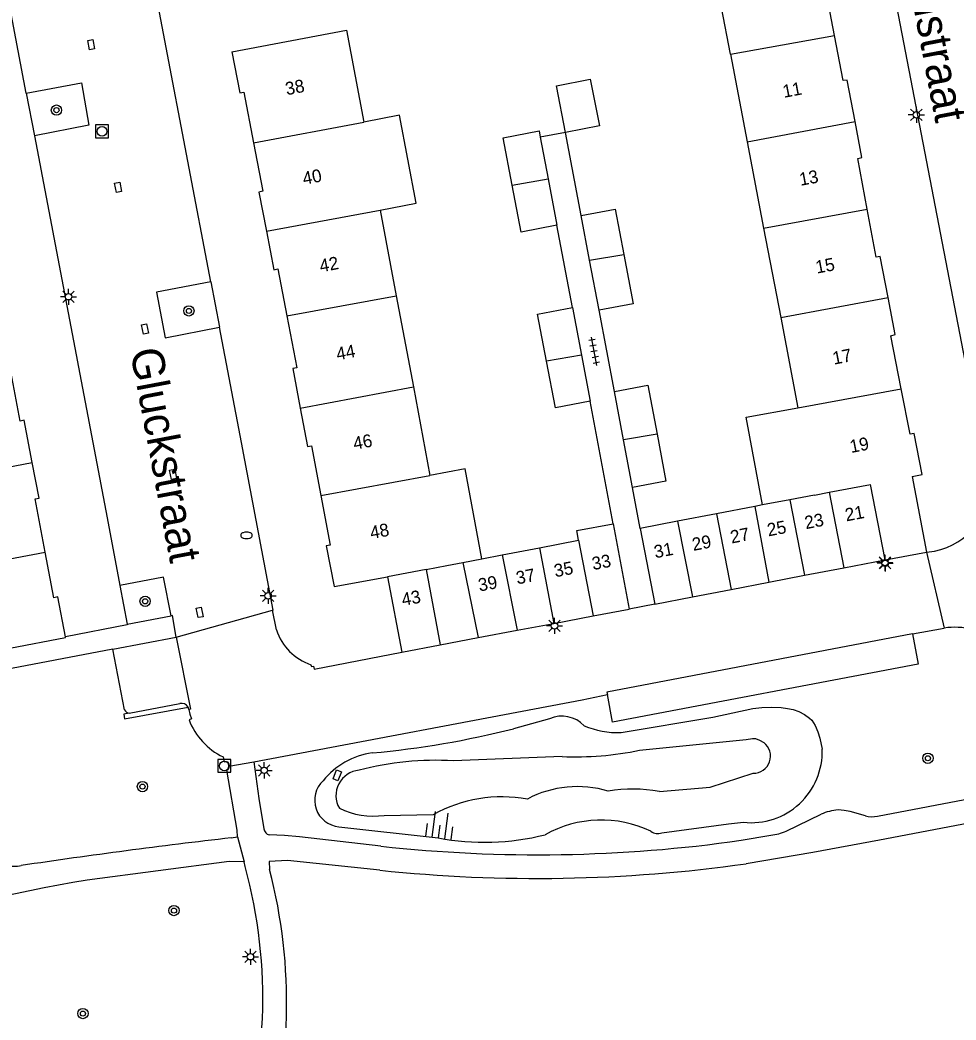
# Model space of a CAD drawing. Extents: x 132999 to 136000, y 398499 to 400501.
# Drawn here: x 133616.6 to 133689.5, y 398919.9 to 398997.7 of the extents above; entities that cross this region are included whole.
import ezdxf

# ---------------------------------------------------------------- set-up
doc = ezdxf.new("R2010")
doc.units = 0
for name, color, linetype in [('gg-afsc-erfafscheiding', 7, 'Continuous'), ('gg-anno-huisnummerreeks BGT', 7, 'Continuous'), ('gg-anno-openbare ruimte label', 7, 'Continuous'), ('gg-bbg-bijgebouw', 7, 'Continuous'), ('gg-bbg-gedigitaliseerde bebouwing', 7, 'Continuous'), ('gg-bbg-gedigitaliseerde bijgebouw', 7, 'Continuous'), ('gg-bbg-hoofdgebouw', 7, 'Continuous'), ('gg-bbg-tussenscheiding', 7, 'Continuous'), ('gg-knt-bovenkant onderkant talud', 7, 'Continuous'), ('gg-knt-verharding', 7, 'Continuous'), ('gg-knt-verharding nz', 7, 'Continuous'), ('gt-grn-weggrens', 7, 'Continuous'), ('gt-symb-boom', 7, 'Continuous'), ('gt-symb-brandkraan', 7, 'Continuous'), ('gt-symb-kolk center center', 7, 'Continuous'), ('gt-symb-lichtmast', 7, 'Continuous'), ('gt-symb-rioolschacht', 7, 'Continuous'), ('gt-symb-talud symbool', 7, 'Continuous'), ('gt-symb-tegel verharding', 7, 'Continuous')]:
    doc.layers.add(name, color=color, linetype=linetype)

# ---------------------------------------------------------------- blocks, each defined once
blk = doc.blocks.new('gt0-LMAST')
at = {"layer": 'gt-symb-lichtmast'}
for p, q in [((-0.182, 0.173), (-0.447, 0.438)), ((-0.005, 0.246), (-0.005, 0.621)), ((0.172, 0.173), (0.437, 0.438)), ((-0.255, -0.004), (-0.63, -0.004)), ((-0.182, -0.181), (-0.447, -0.446)), ((-0.005, -0.254), (-0.005, -0.629)), ((0.437, -0.446), (0.172, -0.181)), ((0.245, -0.004), (0.62, -0.004))]:
    blk.add_line(p, q, dxfattribs=at)
blk.add_circle((-0.005, -0.004), 0.25, dxfattribs=at)
blk = doc.blocks.new('gt0-BOOM')
at = {"layer": 'gt-symb-boom'}
for radius in [0.4, 0.2]:
    blk.add_circle((0, 0), radius, dxfattribs=at)
blk = doc.blocks.new('gt0-TEG1')
at = {"layer": 'gt-symb-tegel verharding'}
for p, q in [((-1.125, 0), (1.125, 0)), ((-0.9, -0.25), (-0.9, 0.25)), ((-0.45, -0.25), (-0.45, 0.25)), ((0, -0.25), (0, 0.25)), ((0.45, -0.25), (0.45, 0.25)), ((0.9, -0.25), (0.9, 0.25))]:
    blk.add_line(p, q, dxfattribs=at)
blk = doc.blocks.new('gt0-TALUD_1')
at = {"layer": 'gt-symb-talud symbool'}
for p, q in [((-1, -1), (-1, 0)), ((-0.5, -2), (-0.5, 0)), ((0, -1), (0, 0)), ((0.5, -2), (0.5, 0)), ((1, -1), (1, 0))]:
    blk.add_line(p, q, dxfattribs=at)
blk = doc.blocks.new('gt0-KOLKCC')
at = {"layer": 'gt-symb-kolk center center'}
blk.add_lwpolyline([(-0.375, 0.2), (0.375, 0.2), (0.375, -0.2), (-0.375, -0.2)], close=True, dxfattribs=at)
blk = doc.blocks.new('gt0-BR')
at = {"layer": 'gt-symb-brandkraan'}
for centre, radius, start, end in [((-0.244, 0), 0.206, 107.56694, 252.43307), ((0.599, -2.664), 3, 106.89205, 107.56694), ((0, -0.691), 0.938, 73.10799, 106.89205), ((-0.599, -2.664), 3, 72.43309, 73.10799), ((0.244, 0), 0.206, 287.56695, 72.43309), ((0.599, 2.664), 3, 252.43307, 253.10797), ((0, 0.691), 0.938, 253.10797, 286.89206), ((-0.599, 2.664), 3, 286.89206, 287.56695)]:
    blk.add_arc(centre, radius, start, end, dxfattribs=at)
blk = doc.blocks.new('gt0-RS')
at = {"layer": 'gt-symb-rioolschacht'}
blk.add_lwpolyline([(-0.5, -0.5), (0.5, -0.5), (0.5, 0.5), (-0.5, 0.5)], close=True, dxfattribs=at)
blk.add_circle((0, 0), 0.375, dxfattribs=at)

msp = doc.modelspace()

# ---------------------------------------------------------------- linework, layer by layer
at = {"layer": 'gg-afsc-erfafscheiding'}
for p, q in [((133659.069, 398988.935), (133657.105, 398988.564)), ((133660.291, 398982.467), (133659.069, 398988.935)), ((133659.608, 398975.304), (133658.4, 398981.703)), ((133662.877, 398968.774), (133661.684, 398975.091)), ((133662.786, 398958.48), (133660.987, 398968.008)), ((133664.889, 398958.118), (133664.289, 398961.293))]:
    msp.add_line(p, q, dxfattribs=at)
at = {"layer": 'gg-bbg-bijgebouw'}
for p, q in [((133686.054, 398962.165), (133687.169, 398956.279)), ((133683.95, 398955.671), (133687.169, 398956.279)), ((133677.68, 398954.472), (133680.731, 398955.062)), ((133680.731, 398955.062), (133683.95, 398955.671)), ((133645.22, 398954.35), (133646.33, 398948.5)), ((133674.898, 398953.934), (133677.68, 398954.472)), ((133671.957, 398953.366), (133674.898, 398953.934)), ((133666.03, 398952.22), (133668.953, 398952.785)), ((133668.953, 398952.785), (133671.957, 398953.366)), ((133658.157, 398950.731), (133661.229, 398951.31)), ((133661.229, 398951.31), (133664.04, 398951.84)), ((133655.314, 398950.194), (133658.157, 398950.731)), ((133649.334, 398949.067), (133652.271, 398949.62)), ((133652.271, 398949.62), (133655.314, 398950.194)), ((133646.33, 398948.5), (133649.334, 398949.067))]:
    msp.add_line(p, q, dxfattribs=at)
at = {"layer": 'gg-bbg-gedigitaliseerde bebouwing'}
for p, q in [((133671.91, 398995.024), (133673.209, 398988.211)), ((133673.209, 398988.211), (133674.493, 398981.474)), ((133644.656, 398982.888), (133645.905, 398976.226)), ((133674.493, 398981.474), (133675.819, 398974.518)), ((133645.905, 398976.226), (133647.235, 398969.129)), ((133675.819, 398974.518), (133677.156, 398967.507)), ((133647.235, 398969.129), (133648.527, 398962.238))]:
    msp.add_line(p, q, dxfattribs=at)
for points in [[(133671.91, 398995.024), (133670.52, 399002.318), (133678.93, 399003.94)], [(133633.12, 398995.19), (133642.033, 398996.88), (133643.371, 398989.741)], [(133644.656, 398982.888), (133647.456, 398983.417), (133646.152, 398990.27), (133643.371, 398989.741)], [(133674.393, 398959.941), (133673.137, 398966.767), (133677.156, 398967.507)], [(133652.557, 398955.755), (133651.271, 398962.743), (133648.527, 398962.238)]]:
    msp.add_lwpolyline(points, dxfattribs=at)
at = {"layer": 'gg-bbg-gedigitaliseerde bijgebouw'}
for p, q in [((133657.105, 398988.564), (133657.717, 398985.322)), ((133657.717, 398985.322), (133658.4, 398981.703)), ((133660.948, 398978.987), (133660.291, 398982.467)), ((133661.684, 398975.091), (133660.948, 398978.987)), ((133659.608, 398975.304), (133660.309, 398971.594)), ((133660.309, 398971.594), (133660.987, 398968.008)), ((133663.588, 398965.009), (133662.877, 398968.774)), ((133664.289, 398961.293), (133663.588, 398965.009)), ((133673.803, 398959.826), (133670.817, 398959.254)), ((133674.393, 398959.941), (133673.803, 398959.826)), ((133670.817, 398959.254), (133667.785, 398958.673)), ((133662.786, 398958.48), (133664.04, 398951.84)), ((133667.785, 398958.673), (133664.889, 398958.118)), ((133664.889, 398958.118), (133666.03, 398952.22)), ((133654.157, 398956.062), (133657.05, 398956.616)), ((133657.05, 398956.616), (133660.091, 398957.199)), ((133652.557, 398955.755), (133654.157, 398956.062))]:
    msp.add_line(p, q, dxfattribs=at)
for points in [[(133659.069, 398988.935), (133658.362, 398992.56), (133661.003, 398993.075), (133661.71, 398989.45), (133659.069, 398988.935)], [(133654.926, 398984.827), (133654.228, 398988.524), (133657.013, 398989.049), (133657.105, 398988.564)], [(133658.4, 398981.703), (133655.616, 398981.177), (133654.926, 398984.827)], [(133660.291, 398982.467), (133662.945, 398982.97), (133663.612, 398979.439)], [(133663.612, 398979.439), (133664.339, 398975.593), (133661.684, 398975.091)], [(133657.602, 398971.123), (133656.908, 398974.795), (133659.608, 398975.304)], [(133660.987, 398968.008), (133658.287, 398967.498), (133657.602, 398971.123)], [(133662.877, 398968.774), (133665.476, 398969.265), (133666.195, 398965.459)], [(133666.195, 398965.459), (133666.889, 398961.784), (133664.289, 398961.293)], [(133660.091, 398957.199), (133659.95, 398957.949), (133662.786, 398958.48)]]:
    msp.add_lwpolyline(points, dxfattribs=at)
at = {"layer": 'gg-bbg-hoofdgebouw'}
for points in [[(133680.012, 398996.47), (133679.21, 399000.69), (133679.53, 399000.75), (133678.93, 399003.94)], [(133681.606, 398989.776), (133680.99, 398993.01), (133680.68, 398992.96), (133680.012, 398996.47)], [(133633.12, 398995.19), (133633.74, 398992), (133634.05, 398992.06), (133634.806, 398988.125)], [(133682.556, 398982.954), (133681.82, 398986.91), (133682.14, 398986.97), (133681.606, 398989.776)], [(133634.806, 398988.125), (133635.53, 398984.36), (133635.22, 398984.29), (133635.806, 398981.238)], [(133684.179, 398976.094), (133683.56, 398979.28), (133683.25, 398979.22), (133682.556, 398982.954)], [(133635.806, 398981.238), (133636.38, 398978.25), (133636.7, 398978.31), (133637.391, 398974.664)], [(133685.192, 398968.986), (133684.38, 398973.11), (133684.74, 398973.21), (133684.179, 398976.094)], [(133637.391, 398974.664), (133638.16, 398970.61), (133637.85, 398970.55), (133638.435, 398967.47)], [(133617.584, 398963.247), (133616.96, 398966.53), (133616.65, 398966.47), (133615.941, 398970.202)], [(133686.054, 398962.165), (133686.82, 398962.31), (133686.21, 398965.5), (133685.89, 398965.44), (133685.192, 398968.986)], [(133638.435, 398967.47), (133639, 398964.49), (133639.31, 398964.55), (133640.042, 398960.676)], [(133618.588, 398956.271), (133617.8, 398960.42), (133618.11, 398960.48), (133617.584, 398963.247)], [(133640.042, 398960.676), (133640.77, 398956.82), (133640.46, 398956.76), (133641.07, 398953.59), (133645.22, 398954.35)], [(133620.158, 398949.686), (133619.58, 398952.79), (133619.26, 398952.73), (133618.588, 398956.271)], [(133611.49, 398947.96), (133620.17, 398949.62), (133620.158, 398949.686)]]:
    msp.add_lwpolyline(points, dxfattribs=at)
at = {"layer": 'gg-bbg-tussenscheiding'}
for p, q in [((133671.91, 398995.024), (133680.012, 398996.47)), ((133634.806, 398988.125), (133643.371, 398989.741)), ((133673.209, 398988.211), (133681.606, 398989.776)), ((133654.926, 398984.827), (133657.717, 398985.322)), ((133635.806, 398981.238), (133644.656, 398982.888)), ((133674.493, 398981.474), (133682.556, 398982.954)), ((133660.948, 398978.987), (133663.612, 398979.439)), ((133637.391, 398974.664), (133645.905, 398976.226)), ((133675.819, 398974.518), (133684.179, 398976.094)), ((133660.309, 398971.594), (133657.602, 398971.123)), ((133638.435, 398967.47), (133647.235, 398969.129)), ((133677.156, 398967.507), (133685.192, 398968.986)), ((133666.195, 398965.459), (133663.588, 398965.009)), ((133608.895, 398961.596), (133617.584, 398963.247)), ((133640.042, 398960.676), (133648.527, 398962.238)), ((133679.581, 398960.932), (133682.799, 398961.545)), ((133683.95, 398955.671), (133682.799, 398961.545)), ((133678.45, 398960.716), (133676.542, 398960.35)), ((133678.45, 398960.716), (133679.581, 398960.932)), ((133679.581, 398960.932), (133680.731, 398955.062)), ((133673.803, 398959.826), (133674.898, 398953.934)), ((133676.542, 398960.35), (133674.393, 398959.941)), ((133676.542, 398960.35), (133677.68, 398954.472)), ((133670.817, 398959.254), (133671.957, 398953.366)), ((133667.785, 398958.673), (133668.953, 398952.785)), ((133657.05, 398956.616), (133658.157, 398950.731)), ((133660.091, 398957.199), (133661.229, 398951.31)), ((133610.211, 398954.679), (133618.588, 398956.271)), ((133654.157, 398956.062), (133655.314, 398950.194)), ((133648.235, 398954.927), (133649.84, 398955.235)), ((133649.84, 398955.235), (133651.083, 398955.473)), ((133651.083, 398955.473), (133652.557, 398955.755)), ((133651.083, 398955.473), (133652.271, 398949.62)), ((133648.235, 398954.927), (133645.22, 398954.35)), ((133648.235, 398954.927), (133649.334, 398949.067))]:
    msp.add_line(p, q, dxfattribs=at)
at = {"layer": 'gg-knt-bovenkant onderkant talud'}
for p, q in [((133657.832, 398943.314), (133655.041, 398942.533)), ((133658.808, 398940.365), (133650.356, 398940.036)), ((133644.961, 398935.792), (133648.78, 398935.845)), ((133641.439, 398934.906), (133649.162, 398934.034))]:
    msp.add_line(p, q, dxfattribs=at)
for points in [[(133663.4, 398942.229), (133670.534, 398943.436), (133673.641, 398944.097), (133674.341, 398944.18), (133675.097, 398944.205), (133675.861, 398944.174), (133676.339, 398944.117), (133676.797, 398944.018), (133677.236, 398943.864), (133677.661, 398943.645), (133678.074, 398943.35), (133678.237, 398943.188), (133678.511, 398942.771), (133678.721, 398942.284), (133678.875, 398941.791), (133679.051, 398940.933)], [(133664.842, 398940.861), (133673.121, 398941.702), (133673.623, 398941.783), (133673.854, 398941.772), (133674.182, 398941.648), (133674.501, 398941.457)], [(133666.377, 398937.657), (133670.324, 398937.991), (133673.672, 398939.072)], [(133666.567, 398934.429), (133671.761, 398935.14), (133672.921, 398935.251)]]:
    msp.add_lwpolyline(points, dxfattribs=at)
for centre, radius, start, end in [((133658.786, 398941.094), 2.416, 43.78751, 113.24978), ((133663.187, 398949.026), 6.801, 247.0057, 271.79839), ((133637.552, 399011.766), 71.408, 275.20697, 284.17653), ((133673.705, 398940.397), 1.326, 268.57727, 53.08894), ((133644.877, 398934.712), 6, 98.09024, 141.07953), ((133659.844, 398964.711), 24.368, 267.56303, 281.83536), ((133673.525, 398940.747), 5.529, 263.72408, 1.93183), ((133649.006, 398916.246), 23.828, 86.7523, 104.57933), ((133643.207, 398937.325), 1.992, 95.74208, 209.68534), ((133641.632, 398936.972), 2.075, 133.28873, 264.67358), ((133659.984, 398929.797), 8.235, 72.92659, 118.08893), ((133654.172, 398926.045), 11.185, 80.03949, 118.82174), ((133664.354, 398925.919), 11.911, 80.22136, 99.4327), ((133644.108, 398941.727), 5.996, 243.97375, 278.18066), ((133661.864, 398926.449), 8.975, 64.52257, 119.19013), ((133652.762, 398952.885), 19.192, 259.18783, 284.25233), ((133666.263, 398935.296), 0.919, 234.18401, 289.32721)]:
    msp.add_arc(centre, radius, start, end, dxfattribs=at)
at = {"layer": 'gg-knt-verharding'}
for p, q in [((133677.057, 399039.305), (133691.888, 398962.043)), ((133617.117, 398991.987), (133617.744, 398988.677)), ((133631.467, 398977.307), (133632.141, 398973.783)), ((133687.169, 398956.279), (133687.787, 398956.359)), ((133624.393, 398953.68), (133624.955, 398950.669)), ((133666.03, 398952.22), (133664.04, 398951.84)), ((133624.955, 398950.669), (133628.385, 398951.311)), ((133636.593, 398950.227), (133636.267, 398951.75)), ((133686.084, 398949.908), (133688.541, 398950.364)), ((133623.86, 398948.711), (133569.711, 398938.41)), ((133624.768, 398943.998), (133623.86, 398948.711)), ((133625.132, 398943.753), (133629.062, 398944.496)), ((133629.773, 398944.033), (133629.703, 398944.217)), ((133632.869, 398939.63), (133634.827, 398939.951)), ((133683.341, 398935.738), (133698.947, 398938.673)), ((133676.253, 398934.571), (133678.957, 398935.886)), ((133633.068, 398934.039), (133633.541, 398934.109)), ((133672.737, 398933.85), (133675.054, 398934.249)), ((133634.144, 398931.815), (133634.079, 398932.163))]:
    msp.add_line(p, q, dxfattribs=at)
for points in [[(133631.467, 398977.307), (133624.325, 399014.892), (133623.875, 399017.246), (133622.973, 399021.78), (133621.625, 399029.027)], [(133617.117, 398991.987), (133613.174, 399012.74), (133610.976, 399024.047), (133610.507, 399026.675)], [(133617.117, 398991.987), (133621.409, 398992.795), (133621.995, 398989.487), (133617.744, 398988.677)], [(133617.744, 398988.677), (133623.408, 398958.946), (133624.393, 398953.68)], [(133631.467, 398977.307), (133627.239, 398976.49), (133627.928, 398972.956), (133632.141, 398973.783)], [(133636.267, 398951.75), (133636.327, 398951.768), (133633.862, 398964.793), (133632.141, 398973.783)], [(133628.385, 398951.311), (133627.805, 398954.318), (133624.393, 398953.68)], [(133624.955, 398950.669), (133624.967, 398950.607), (133620.158, 398949.686)], [(133686.084, 398949.908), (133686.509, 398947.561), (133662.736, 398943.03), (133662.333, 398945.186)], [(133639.265, 398947.516), (133639.312, 398947.367), (133639.47, 398947.39), (133639.512, 398947.174), (133646.33, 398948.5)], [(133634.827, 398939.951), (133660.362, 398944.773), (133662.333, 398945.186)], [(133625.132, 398943.753), (133624.695, 398943.67), (133624.766, 398943.296), (133629.703, 398944.217)], [(133629.773, 398944.033), (133629.84, 398943.656), (133629.968, 398943.297), (133629.78, 398943.23)], [(133632.429, 398940.334), (133632.503, 398939.948), (133632.766, 398939.993), (133632.869, 398939.63)], [(133633.541, 398934.109), (133633.523, 398934.637), (133632.73, 398939.319), (133632.82, 398939.386), (133632.869, 398939.63)], [(133634.827, 398939.951), (133635.201, 398937.101), (133635.605, 398934.736)], [(133697.528, 398936.523), (133683.512, 398933.871), (133678.327, 398932.911), (133673.125, 398932.025)], [(133682.409, 398935.76), (133681.227, 398936.08), (133680.757, 398936.18), (133680.284, 398936.223)], [(133644.703, 398933.394), (133638.379, 398934.128), (133637.205, 398934.212), (133636.026, 398934.264)], [(133634.079, 398932.163), (133632.898, 398932.208), (133621.854, 398930.753)], [(133644.627, 398931.521), (133637.445, 398932.282), (133636.028, 398932.192), (133636.047, 398931.582)]]:
    msp.add_lwpolyline(points, dxfattribs=at)
for centre, radius, start, end in [((133686.909, 398961.314), 5.032, 280.04441, 8.33477), ((133689.35, 398945.033), 5.392, 52.05122, 98.63128), ((133640.547, 398951.452), 4.139, 197.20917, 251.96062), ((133629.191, 398943.917), 0.593, 30.35928, 102.59784), ((133625.121, 398944.13), 0.377, 200.50342, 271.6094), ((133634.742, 398945.109), 5.306, 200.74186, 244.15707), ((133680.911, 398930.974), 5.286, 96.80815, 111.69063), ((133682.914, 398937.414), 1.73, 253.01617, 284.27938), ((133687.695, 398457.262), 479.897, 96.53623, 98.50569), ((133636.185, 398934.83), 0.587, 189.15958, 254.3031), ((133674.611, 398938.29), 4.066, 276.25004, 293.81495), ((133656.919, 399044.314), 111.591, 263.7149, 278.14888), ((133616.226, 398934.587), 2.751, 257.16062, 280.23548), ((133596.914, 398921.593), 38.608, 339.92854, 15.35318), ((133656.827, 399047.618), 116.736, 264.00101, 278.02539), ((133596.102, 398921.186), 41.276, 342.47147, 14.58745), ((133646.524, 398786.302), 146.542, 99.69165, 113.87879)]:
    msp.add_arc(centre, radius, start, end, dxfattribs=at)
at = {"layer": 'gg-knt-verharding nz'}
msp.add_line((133623.86, 398948.711), (133628.792, 398949.654), dxfattribs=at)
for points in [[(133628.792, 398949.654), (133628.498, 398951.332), (133628.385, 398951.311)], [(133628.792, 398949.654), (133629.883, 398944.05), (133629.773, 398944.033)], [(133686.084, 398949.908), (133662.297, 398945.378), (133662.333, 398945.186)]]:
    msp.add_lwpolyline(points, dxfattribs=at)
at = {"layer": 'gt-grn-weggrens'}
for p, q in [((133687.169, 398956.279), (133688.541, 398950.364)), ((133628.792, 398949.654), (133636.267, 398951.75)), ((133633.541, 398934.109), (133634.079, 398932.163))]:
    msp.add_line(p, q, dxfattribs=at)

# ---------------------------------------------------------------- block references
at = {"layer": 'gt-symb-boom'}
for p in [(133619.466, 398990.668), (133629.771, 398975.043), (133626.363, 398952.445), (133626.158, 398938.027), (133628.611, 398928.381), (133621.527, 398920.366)]:
    msp.add_blockref('gt0-BOOM', p, dxfattribs=at)
at = {"layer": 'gt-symb-boom', "rotation": -79.21838326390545}
msp.add_blockref('gt0-BOOM', (133687.279, 398940.233), dxfattribs=at)
at = {"layer": 'gt-symb-brandkraan'}
msp.add_blockref('gt0-BR', (133634.256, 398957.577), dxfattribs=at)
at = {"layer": 'gt-symb-kolk center center'}
for p, rotation in [((133622.167, 398995.759), 101.13425192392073), ((133624.261, 398984.666), 101.01872390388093), ((133626.359, 398973.63), 100.96173036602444), ((133628.538, 398962.33), 100.9522737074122), ((133630.612, 398951.581), 100.95227370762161), ((133641.318, 398938.905), -111.22292611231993)]:
    msp.add_blockref('gt0-KOLKCC', p, dxfattribs=dict(at, rotation=rotation))
at = {"layer": 'gt-symb-lichtmast'}
for p in [(133686.38, 398990.305), (133620.408, 398976.15), (133683.938, 398955.458), (133683.951, 398955.407), (133635.94, 398952.876), (133658.226, 398950.537), (133635.637, 398939.296), (133634.564, 398924.79)]:
    msp.add_blockref('gt0-LMAST', p, dxfattribs=at)
at = {"layer": 'gt-symb-rioolschacht'}
for p in [(133623.013, 398989.014), (133632.533, 398939.639)]:
    msp.add_blockref('gt0-RS', p, dxfattribs=at)
at = {"layer": 'gt-symb-talud symbool', "xscale": 0.9997524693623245, "yscale": 0.9997524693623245, "rotation": 172.412930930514}
msp.add_blockref('gt0-TALUD_1', (133649.162, 398934.034), dxfattribs=at)
at = {"layer": 'gt-symb-tegel verharding', "rotation": 100.83791044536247}
msp.add_blockref('gt0-TEG1', (133661.301, 398971.894), dxfattribs=at)

# ---------------------------------------------------------------- texts
at = {"layer": 'gg-anno-huisnummerreeks BGT'}
for s, rotation, p in [('38', 10.9, (133637.377, 398991.822)), ('11', 10.8, (133676.073, 398991.618)), ('40', 10.9, (133638.718, 398984.845)), ('13', 10.5, (133677.359, 398984.774)), ('42', 10.7, (133640.032, 398978.041)), ('15', 10.5, (133678.629, 398977.944)), ('44', 10.7, (133641.331, 398971.189)), ('17', 11.1, (133679.956, 398970.855)), ('46', 10.7, (133642.652, 398964.227)), ('19', 11.1, (133681.296, 398963.982)), ('21', 10.7, (133680.927, 398958.662)), ('23', 10.9, (133677.778, 398958.056)), ('48', 10.7, (133643.963, 398957.285)), ('27', 10.9, (133672.001, 398956.939)), ('25', 10.9, (133674.862, 398957.492)), ('29', 10.9, (133669.027, 398956.365)), ('31', 10.9, (133666.064, 398955.792)), ('33', 10.7, (133661.223, 398954.871)), ('35', 10.7, (133658.282, 398954.316)), ('39', 10.7, (133652.381, 398953.203)), ('37', 10.7, (133655.323, 398953.758)), ('43', 10.7, (133646.42, 398952.079))]:
    msp.add_text(s, height=1, rotation=rotation, dxfattribs=at).set_placement(p)
at = {"layer": 'gg-anno-openbare ruimte label'}
for s, rotation, p in [('Cannabichstraat', 280.8, (133683.319, 399013.509)), ('Gluckstraat', 280.7, (133625.187, 398971.943))]:
    msp.add_text(s, height=2.5, rotation=rotation, dxfattribs=at).set_placement(p)

doc.saveas('drawing.dxf')
